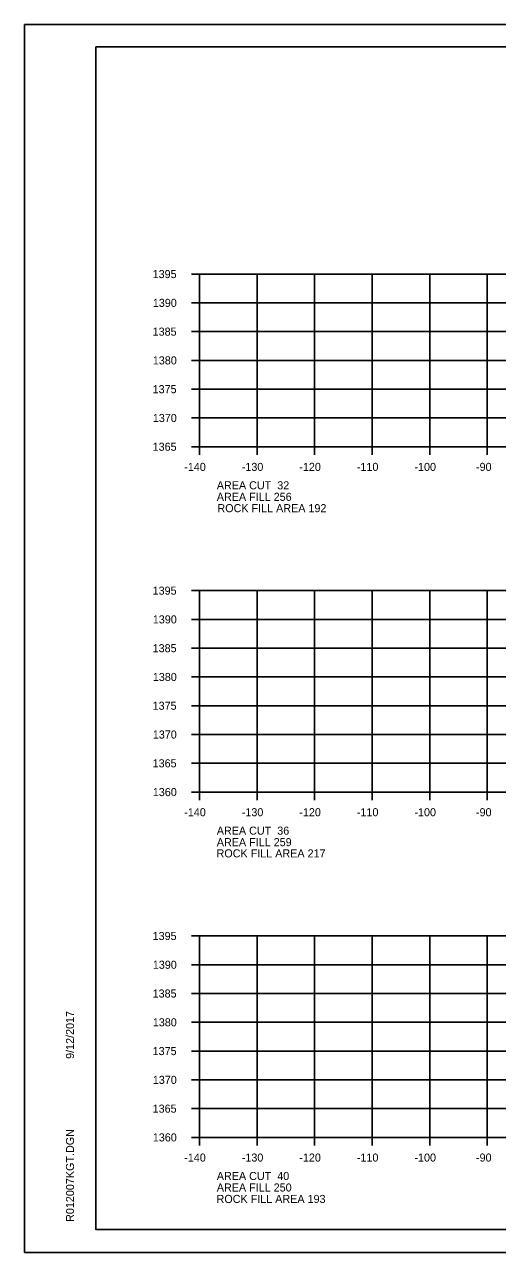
# Model space of a CAD drawing. Extents: x 1374311 to 1383814, y 384102 to 406278.
# Drawn here: x 1382469.7 to 1382551.8, y 396678.2 to 396891.6 of the extents above; entities that cross this region are included whole.
import ezdxf

# ---------------------------------------------------------------- set-up
doc = ezdxf.new("R2010")
doc.units = 0
for name, color, linetype in [('R_Axis', 7, 'Continuous'), ('R_Axis Annot', 7, 'Continuous'), ('R_Border', 7, 'Continuous'), ('R_Fin Surface', 7, 'Continuous'), ('R_Grid', 7, 'Continuous'), ('R_No Plot', 7, 'Continuous')]:
    doc.layers.add(name, color=color, linetype=linetype)

msp = doc.modelspace()

# ---------------------------------------------------------------- linework, layer by layer
at = {"layer": 'R_Axis'}
for p, q in [((1382498.67, 396848.21), (1382500.07, 396848.21)), ((1382500.07, 396818.21), (1382500.07, 396848.21)), ((1382498.67, 396843.21), (1382500.07, 396843.21)), ((1382498.67, 396838.21), (1382500.07, 396838.21)), ((1382498.67, 396833.21), (1382500.07, 396833.21)), ((1382498.67, 396828.21), (1382500.07, 396828.21)), ((1382498.67, 396823.21), (1382500.07, 396823.21)), ((1382498.67, 396818.21), (1382500.07, 396818.21)), ((1382500.07, 396818.21), (1382780.07, 396818.21)), ((1382500.07, 396816.81), (1382500.07, 396818.21)), ((1382510.07, 396816.81), (1382510.07, 396818.21)), ((1382520.07, 396816.81), (1382520.07, 396818.21)), ((1382530.07, 396816.81), (1382530.07, 396818.21)), ((1382540.07, 396816.81), (1382540.07, 396818.21)), ((1382550.07, 396816.81), (1382550.07, 396818.21)), ((1382498.67, 396793.21), (1382500.07, 396793.21)), ((1382500.07, 396758.21), (1382500.07, 396793.21)), ((1382498.67, 396788.21), (1382500.07, 396788.21)), ((1382498.67, 396783.21), (1382500.07, 396783.21)), ((1382498.67, 396778.21), (1382500.07, 396778.21)), ((1382498.67, 396773.21), (1382500.07, 396773.21)), ((1382498.67, 396768.21), (1382500.07, 396768.21)), ((1382498.67, 396763.21), (1382500.07, 396763.21)), ((1382498.67, 396758.21), (1382500.07, 396758.21)), ((1382500.07, 396758.21), (1382780.07, 396758.21)), ((1382500.07, 396756.81), (1382500.07, 396758.21)), ((1382510.07, 396756.81), (1382510.07, 396758.21)), ((1382520.07, 396756.81), (1382520.07, 396758.21)), ((1382530.07, 396756.81), (1382530.07, 396758.21)), ((1382540.07, 396756.81), (1382540.07, 396758.21)), ((1382550.07, 396756.81), (1382550.07, 396758.21)), ((1382498.67, 396733.21), (1382500.07, 396733.21)), ((1382500.07, 396698.21), (1382500.07, 396733.21)), ((1382498.67, 396728.21), (1382500.07, 396728.21)), ((1382498.67, 396723.21), (1382500.07, 396723.21)), ((1382498.67, 396718.21), (1382500.07, 396718.21)), ((1382498.67, 396713.21), (1382500.07, 396713.21)), ((1382498.67, 396708.21), (1382500.07, 396708.21)), ((1382498.67, 396703.21), (1382500.07, 396703.21)), ((1382498.67, 396698.21), (1382500.07, 396698.21)), ((1382500.07, 396698.21), (1382780.07, 396698.21)), ((1382500.07, 396696.81), (1382500.07, 396698.21)), ((1382510.07, 396696.81), (1382510.07, 396698.21)), ((1382520.07, 396696.81), (1382520.07, 396698.21)), ((1382530.07, 396696.81), (1382530.07, 396698.21)), ((1382540.07, 396696.81), (1382540.07, 396698.21)), ((1382550.07, 396696.81), (1382550.07, 396698.21))]:
    msp.add_line(p, q, dxfattribs=at)
at = {"layer": 'R_Border'}
for p, q in [((1382482.07, 396887.67), (1382798.25, 396887.67)), ((1382482.07, 396682.21), (1382482.07, 396887.67)), ((1382482.07, 396682.21), (1382482.07, 396682.21)), ((1382798.25, 396682.21), (1382482.07, 396682.21))]:
    msp.add_line(p, q, dxfattribs=at)
at = {"layer": 'R_Grid'}
for p, q in [((1382500.07, 396848.21), (1382780.07, 396848.21)), ((1382500.07, 396818.21), (1382500.07, 396848.21)), ((1382510.07, 396818.21), (1382510.07, 396848.21)), ((1382520.07, 396818.21), (1382520.07, 396848.21)), ((1382530.07, 396818.21), (1382530.07, 396848.21)), ((1382540.07, 396818.21), (1382540.07, 396848.21)), ((1382550.07, 396818.21), (1382550.07, 396848.21)), ((1382500.07, 396843.21), (1382780.07, 396843.21)), ((1382500.07, 396838.21), (1382780.07, 396838.21)), ((1382500.07, 396833.21), (1382780.07, 396833.21)), ((1382500.07, 396828.21), (1382780.07, 396828.21)), ((1382500.07, 396823.21), (1382780.07, 396823.21)), ((1382500.07, 396818.21), (1382780.07, 396818.21)), ((1382500.07, 396793.21), (1382780.07, 396793.21)), ((1382500.07, 396758.21), (1382500.07, 396793.21)), ((1382510.07, 396758.21), (1382510.07, 396793.21)), ((1382520.07, 396758.21), (1382520.07, 396793.21)), ((1382530.07, 396758.21), (1382530.07, 396793.21)), ((1382540.07, 396758.21), (1382540.07, 396793.21)), ((1382550.07, 396758.21), (1382550.07, 396793.21)), ((1382500.07, 396788.21), (1382780.07, 396788.21)), ((1382500.07, 396783.21), (1382780.07, 396783.21)), ((1382500.07, 396778.21), (1382780.07, 396778.21)), ((1382500.07, 396773.21), (1382780.07, 396773.21)), ((1382500.07, 396768.21), (1382780.07, 396768.21)), ((1382500.07, 396763.21), (1382780.07, 396763.21)), ((1382500.07, 396758.21), (1382780.07, 396758.21)), ((1382500.07, 396733.21), (1382780.07, 396733.21)), ((1382500.07, 396698.21), (1382500.07, 396733.21)), ((1382510.07, 396698.21), (1382510.07, 396733.21)), ((1382520.07, 396698.21), (1382520.07, 396733.21)), ((1382530.07, 396698.21), (1382530.07, 396733.21)), ((1382540.07, 396698.21), (1382540.07, 396733.21)), ((1382550.07, 396698.21), (1382550.07, 396733.21)), ((1382500.07, 396728.21), (1382780.07, 396728.21)), ((1382500.07, 396723.21), (1382780.07, 396723.21)), ((1382500.07, 396718.21), (1382780.07, 396718.21)), ((1382500.07, 396713.21), (1382780.07, 396713.21)), ((1382500.07, 396708.21), (1382780.07, 396708.21)), ((1382500.07, 396703.21), (1382780.07, 396703.21)), ((1382500.07, 396698.21), (1382780.07, 396698.21))]:
    msp.add_line(p, q, dxfattribs=at)
at = {"layer": 'R_No Plot'}
for p, q in [((1382469.67, 396891.56), (1382803, 396891.56)), ((1382469.67, 396678.23), (1382803, 396678.23))]:
    msp.add_line(p, q, dxfattribs=at)
for points in [[(1382469.66, 396891.56), (1382803, 396891.56), (1382803, 396678.22), (1382469.66, 396678.22)], [(1382715.99, 396887.67), (1382715.99, 396877.79), (1382751.72, 396877.79), (1382751.72, 396874.87), (1382774.92, 396874.87), (1382774.92, 396850.53), (1382798.25, 396850.53), (1382798.25, 396682.21), (1382482.07, 396682.21), (1382482.07, 396887.67)]]:
    msp.add_lwpolyline(points, close=True, dxfattribs=at)

# ---------------------------------------------------------------- texts
at = {"layer": 'R_Axis Annot'}
for s, p in [('1395', (1382491.92, 396847.51)), ('1390', (1382491.95, 396842.51)), ('1385', (1382491.92, 396837.51)), ('1380', (1382491.95, 396832.51)), ('1375', (1382491.92, 396827.51)), ('1370', (1382491.95, 396822.51)), ('1365', (1382491.92, 396817.51)), ('-140', (1382497.41, 396814.01)), ('-130', (1382507.41, 396814.01)), ('-120', (1382517.41, 396814.01)), ('-110', (1382527.41, 396814.01)), ('-100', (1382537.41, 396814.01)), ('-90', (1382548.11, 396814.01)), ('AREA CUT  32', (1382503.07, 396810.81)), ('AREA FILL 256', (1382503.07, 396808.81)), ('1395', (1382491.92, 396792.51)), ('1390', (1382491.95, 396787.51)), ('1385', (1382491.92, 396782.51)), ('1380', (1382491.95, 396777.51)), ('1375', (1382491.92, 396772.51)), ('1370', (1382491.95, 396767.51)), ('1365', (1382491.92, 396762.51)), ('1360', (1382491.95, 396757.51)), ('-140', (1382497.41, 396754.01)), ('-130', (1382507.41, 396754.01)), ('-120', (1382517.41, 396754.01)), ('-110', (1382527.41, 396754.01)), ('-100', (1382537.41, 396754.01)), ('-90', (1382548.11, 396754.01)), ('AREA CUT  36', (1382503.07, 396750.81)), ('AREA FILL 259', (1382503.07, 396748.81)), ('1395', (1382491.92, 396732.51)), ('1390', (1382491.95, 396727.51)), ('1385', (1382491.92, 396722.51)), ('1380', (1382491.95, 396717.51)), ('1375', (1382491.92, 396712.51)), ('1370', (1382491.95, 396707.51)), ('1365', (1382491.92, 396702.51)), ('1360', (1382491.95, 396697.51)), ('-140', (1382497.41, 396694.01)), ('-130', (1382507.41, 396694.01)), ('-120', (1382517.41, 396694.01)), ('-110', (1382527.41, 396694.01)), ('-100', (1382537.41, 396694.01)), ('-90', (1382548.11, 396694.01)), ('AREA CUT  40', (1382503.07, 396690.81)), ('AREA FILL 250', (1382503.07, 396688.81))]:
    msp.add_text(s, height=1.4, dxfattribs=at).set_placement(p)
at = {"layer": 'R_Border'}
for s, p in [('9/12/2017', (1382478.26, 396711.85)), ('R012007KGT.DGN', (1382478.26, 396683.53))]:
    msp.add_text(s, height=1.4, rotation=90, dxfattribs=at).set_placement(p)
at = {"layer": 'R_Fin Surface'}
for s, p in [('ROCK FILL AREA 192', (1382503.18, 396806.84)), ('ROCK FILL AREA 217', (1382503.03, 396746.86)), ('ROCK FILL AREA 193', (1382503.03, 396686.82))]:
    msp.add_text(s, height=1.4, dxfattribs=at).set_placement(p)

doc.saveas('drawing.dxf')
